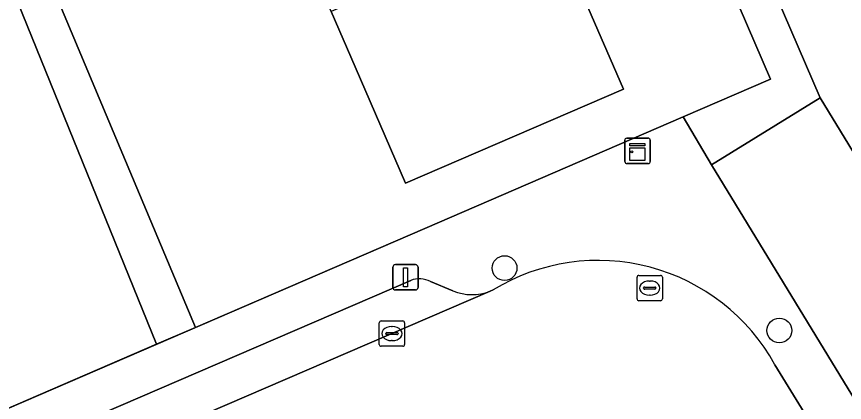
# Model space of a CAD drawing. Extents: x 157767 to 159172, y 387839 to 389425.
# Drawn here: x 158289.92 to 158322.56, y 388621.41 to 388636.63 of the extents above; entities that cross this region are included whole.
import ezdxf

# ---------------------------------------------------------------- set-up
doc = ezdxf.new("R2010")
doc.units = 0
for name, color, linetype in [('IMGEO_Boom', 7, 'Continuous'), ('IMGEO_Erf', 7, 'Continuous'), ('IMGEO_Kast', 7, 'Continuous'), ('IMGEO_Kolk', 7, 'Continuous'), ('IMGEO_Lichtmast', 7, 'Continuous'), ('IMGEO_Muur', 7, 'Continuous'), ('IMGEO_Pand', 7, 'Continuous'), ('IMGEO_Parkeervlak_open', 7, 'Continuous'), ('IMGEO_Rijbaan_lokaal_open', 7, 'Continuous'), ('IMGEO_Rioolput', 7, 'Continuous'), ('IMGEO_Voetpad_open', 7, 'Continuous')]:
    doc.layers.add(name, color=color, linetype=linetype)

msp = doc.modelspace()

# ---------------------------------------------------------------- linework, layer by layer
at = {"layer": 'IMGEO_Boom'}
for centre in [(158309.158, 388626.704), (158319.992, 388624.244)]:
    msp.add_circle(centre, 0.489, dxfattribs=at)
at = {"layer": 'IMGEO_Erf'}
msp.add_lwpolyline([(158272.667, 388613.866), (158286.654, 388619.907), (158295.446, 388623.704), (158286.507, 388645.714), (158287.796, 388646.255), (158290.63, 388639.498), (158292.571, 388640.334), (158293.205, 388638.862), (158291.25, 388638.019), (158296.977, 388624.365), (158306.017, 388628.269), (158316.202, 388632.668), (158319.641, 388634.153), (158303.958, 388670.568), (158302.615, 388669.989), (158301.339, 388672.951), (158304.072, 388674.128), (158304.388, 388673.396), (158308.508, 388675.198), (158310.944, 388676.264), (158327.987, 388636.675), (158337.777, 388620.598), (158361.504, 388635.188)], dxfattribs=at)
msp.add_lwpolyline([(158303.838, 388657.027), (158306.997, 388658.388), (158308.397, 388655.14), (158309.794, 388651.897), (158306.591, 388650.516), (158308.046, 388647.14), (158309.505, 388643.755), (158312.697, 388645.131), (158314.086, 388641.909), (158315.48, 388638.674), (158312.316, 388637.31), (158313.847, 388633.757), (158305.249, 388630.052), (158303.27, 388634.644), (158302.329, 388636.828), (158299.479, 388643.442), (158296.629, 388650.056), (158293.779, 388656.67), (158290.854, 388663.458), (158298.032, 388666.551), (158302.623, 388668.529), (158304.085, 388665.136), (158300.93, 388663.777), (158302.385, 388660.4)], close=True, dxfattribs=at)
at = {"layer": 'IMGEO_Kast'}
for p, q in [((158313.975, 388631.828), (158314.816, 388631.828)), ((158314.816, 388631.828), (158313.975, 388631.828)), ((158313.9, 388630.903), (158313.9, 388631.744)), ((158313.9, 388631.744), (158313.9, 388630.903)), ((158314.9, 388631.753), (158314.9, 388630.912)), ((158314.9, 388630.912), (158314.9, 388631.753)), ((158314.825, 388630.828), (158313.984, 388630.828)), ((158313.984, 388630.828), (158314.825, 388630.828))]:
    msp.add_line(p, q, dxfattribs=at)
for points in [[(158314.095, 388631.618), (158314.695, 388631.618), (158314.695, 388631.533), (158314.095, 388631.533), (158314.095, 388631.618)], [(158314.095, 388631.443), (158314.695, 388631.443), (158314.695, 388630.954), (158314.095, 388630.954), (158314.095, 388631.443)]]:
    msp.add_lwpolyline(points, dxfattribs=at)
msp.add_circle((158314.179, 388631.292), 0.0377, dxfattribs=at)
for centre, start, end in [((158313.978, 388631.75), 92.4484, 184.2845), ((158313.978, 388631.75), 92.4484, 184.2845), ((158314.822, 388631.75), 2.4484, 94.2845), ((158314.822, 388631.75), 2.4484, 94.2845), ((158313.978, 388630.906), 182.4484, 274.2845), ((158313.978, 388630.906), 182.4484, 274.2845), ((158314.822, 388630.906), 272.4484, 4.2845), ((158314.822, 388630.906), 272.4484, 4.2845)]:
    msp.add_arc(centre, 0.0779, start, end, dxfattribs=at)
at = {"layer": 'IMGEO_Kolk'}
for p, q in [((158304.294, 388624.624), (158305.146, 388624.624)), ((158304.219, 388623.698), (158304.219, 388624.55)), ((158304.707, 388624.404), (158304.732, 388624.404)), ((158305.22, 388624.55), (158305.22, 388623.698)), ((158304.478, 388624.118), (158304.478, 388624.13)), ((158304.916, 388624.081), (158304.518, 388624.081)), ((158304.521, 388624.167), (158304.919, 388624.167)), ((158304.962, 388624.13), (158304.962, 388624.118)), ((158305.146, 388623.624), (158304.294, 388623.624)), ((158304.73, 388623.844), (158304.705, 388623.844))]:
    msp.add_line(p, q, dxfattribs=at)
for points in [[(158304.294, 388624.624), (158305.146, 388624.624)], [(158304.219, 388623.698), (158304.219, 388624.55)], [(158305.22, 388624.55), (158305.22, 388623.698)], [(158305.146, 388623.624), (158304.294, 388623.624)]]:
    msp.add_lwpolyline(points, dxfattribs=at)
for centre, radius, start, end in [((158304.296, 388624.548), 0.0765, 91.552, 178.448), ((158304.296, 388624.548), 0.0765, 91.552, 178.448), ((158305.144, 388624.548), 0.0765, 1.552, 88.448), ((158305.144, 388624.548), 0.0765, 1.552, 88.448), ((158304.518, 388624.127), 0.0403, 85.8775, 175.7526), ((158304.515, 388624.117), 0.0366, 178.938, 274.7102), ((158304.919, 388624.124), 0.043, 264.8664, 352.4533), ((158304.923, 388624.129), 0.0386, 1.7309, 96.639), ((158304.296, 388623.7), 0.0765, 181.552, 268.448), ((158304.296, 388623.7), 0.0765, 181.552, 268.448), ((158305.144, 388623.7), 0.0765, 271.552, 358.448), ((158305.144, 388623.7), 0.0765, 271.552, 358.448)]:
    msp.add_arc(centre, radius, start, end, dxfattribs=at)
for centre, major_axis, ratio, start_param, end_param in [((158304.706, 388624.124), (-0.387, 0.002), 0.722429, 4.712389, 7.853982), ((158304.731, 388624.124), (-0.39, 0.002), 0.717154, 1.570796, 4.712389)]:
    msp.add_ellipse(centre, major_axis=major_axis, ratio=ratio, start_param=start_param, end_param=end_param, dxfattribs=at)
at = {"layer": 'IMGEO_Lichtmast'}
for p, q in [((158304.759, 388625.942), (158304.759, 388626.742)), ((158304.759, 388626.742), (158304.759, 388625.942)), ((158304.859, 388626.842), (158305.649, 388626.842)), ((158305.649, 388626.842), (158304.859, 388626.842)), ((158305.749, 388626.742), (158305.749, 388625.942)), ((158305.749, 388625.942), (158305.749, 388626.742)), ((158305.649, 388625.842), (158304.859, 388625.842)), ((158304.859, 388625.842), (158305.649, 388625.842))]:
    msp.add_line(p, q, dxfattribs=at)
msp.add_lwpolyline([(158305.179, 388626.717), (158305.329, 388626.717), (158305.329, 388625.967), (158305.179, 388625.967), (158305.179, 388626.717)], dxfattribs=at)
for centre, start, end in [((158304.859, 388626.742), 90, 180), ((158304.859, 388626.742), 90, 180), ((158305.649, 388626.742), 0, 90), ((158305.649, 388626.742), 360, 90), ((158304.859, 388625.942), 180, 270), ((158304.859, 388625.942), 180, 270), ((158305.649, 388625.942), 270, 0), ((158305.649, 388625.942), 270, 0)]:
    msp.add_arc(centre, 0.1, start, end, dxfattribs=at)
at = {"layer": 'IMGEO_Muur'}
msp.add_lwpolyline([(158286.654, 388619.907), (158306.017, 388628.269)], dxfattribs=at)
at = {"layer": 'IMGEO_Pand'}
msp.add_lwpolyline([(158314.086, 388641.909), (158302.329, 388636.828), (158303.27, 388634.644), (158305.249, 388630.052), (158313.847, 388633.757), (158312.316, 388637.31), (158315.48, 388638.674)], close=True, dxfattribs=at)
at = {"layer": 'IMGEO_Parkeervlak_open'}
msp.add_lwpolyline([(158321.606, 388633.419), (158317.32, 388630.773), (158325.218, 388617.827), (158326.768, 388618.755), (158329.505, 388620.448)], close=True, dxfattribs=at)
for points in [[(158305.46, 388626.222), (158291.75, 388620.305)], [(158307.123, 388625.807), (158306.241, 388626.177)], [(158290.019, 388618.119), (158290.145, 388617.836), (158308.592, 388625.794)]]:
    msp.add_lwpolyline(points, dxfattribs=at)
for centre, radius, start, end in [((158305.794, 388625.228), 1.049, 64.8146, 108.5901), ((158307.874, 388627.622), 1.964, 247.5336, 291.4523)]:
    msp.add_arc(centre, radius, start, end, dxfattribs=at)
at = {"layer": 'IMGEO_Rijbaan_lokaal_open'}
msp.add_lwpolyline([(158308.508, 388675.198), (158304.388, 388673.396), (158305.348, 388671.167), (158305.334, 388671.161), (158321.606, 388633.419), (158329.505, 388620.448), (158333.305, 388622.841), (158325.584, 388635.46)], close=True, dxfattribs=at)
for points in [[(158308.709, 388625.844), (158308.592, 388625.794), (158290.145, 388617.836), (158292.243, 388613.112), (158309.457, 388620.562)], [(158317.061, 388617.739), (158333.31, 388591.125), (158337.642, 388593.764), (158329.562, 388607.027), (158323.599, 388616.735), (158319.817, 388622.894)]]:
    msp.add_lwpolyline(points, dxfattribs=at)
msp.add_arc((158312.85, 388619.05), 7.957, 28.8904, 121.3637, dxfattribs=at)
at = {"layer": 'IMGEO_Rioolput'}
for p, q in [((158314.383, 388625.49), (158314.383, 388626.342)), ((158314.458, 388626.416), (158315.31, 388626.416)), ((158315.384, 388626.342), (158315.384, 388625.49)), ((158314.642, 388625.91), (158314.642, 388625.922)), ((158314.685, 388625.959), (158315.083, 388625.959)), ((158314.871, 388626.196), (158314.896, 388626.196)), ((158315.126, 388625.922), (158315.126, 388625.91)), ((158315.08, 388625.873), (158314.682, 388625.873)), ((158314.894, 388625.636), (158314.869, 388625.636)), ((158315.31, 388625.416), (158314.458, 388625.416))]:
    msp.add_line(p, q, dxfattribs=at)
for points in [[(158314.383, 388625.49), (158314.383, 388626.342)], [(158314.458, 388626.416), (158315.31, 388626.416)], [(158315.384, 388626.342), (158315.384, 388625.49)], [(158315.31, 388625.416), (158314.458, 388625.416)]]:
    msp.add_lwpolyline(points, dxfattribs=at)
for centre, radius, start, end in [((158314.46, 388626.34), 0.0765, 91.552, 178.448), ((158314.46, 388626.34), 0.0765, 91.552, 178.448), ((158315.308, 388626.34), 0.0765, 1.552, 88.448), ((158315.308, 388626.34), 0.0765, 1.552, 88.448), ((158314.682, 388625.919), 0.0403, 85.8775, 175.7526), ((158314.679, 388625.909), 0.0366, 178.938, 274.7102), ((158315.083, 388625.916), 0.043, 264.8664, 352.4533), ((158315.087, 388625.921), 0.0386, 1.7309, 96.639), ((158314.46, 388625.492), 0.0765, 181.552, 268.448), ((158314.46, 388625.492), 0.0765, 181.552, 268.448), ((158315.308, 388625.492), 0.0765, 271.552, 358.448), ((158315.308, 388625.492), 0.0765, 271.552, 358.448)]:
    msp.add_arc(centre, radius, start, end, dxfattribs=at)
for centre, major_axis, ratio, start_param, end_param in [((158314.87, 388625.916), (-0.387, 0.002), 0.722429, 4.712389, 7.853982), ((158314.895, 388625.916), (-0.39, 0.002), 0.717154, 1.570796, 4.712389)]:
    msp.add_ellipse(centre, major_axis=major_axis, ratio=ratio, start_param=start_param, end_param=end_param, dxfattribs=at)
at = {"layer": 'IMGEO_Voetpad_open'}
for points in [[(158305.334, 388671.161), (158303.958, 388670.568), (158319.641, 388634.153), (158316.202, 388632.668), (158317.32, 388630.773), (158321.606, 388633.419)], [(158291.25, 388638.019), (158291.123, 388637.964), (158290.489, 388639.437), (158290.63, 388639.498), (158287.796, 388646.255), (158286.507, 388645.714), (158295.446, 388623.704), (158296.977, 388624.365)]]:
    msp.add_lwpolyline(points, close=True, dxfattribs=at)
for points in [[(158317.32, 388630.773), (158316.202, 388632.668), (158306.017, 388628.269), (158296.977, 388624.365), (158295.446, 388623.704), (158286.654, 388619.907), (158272.667, 388613.866), (158268.883, 388612.249)], [(158364.182, 388557.163), (158347.878, 388583.804), (158342.902, 388591.935), (158339.359, 388597.743), (158338.547, 388599.071), (158333.283, 388607.687), (158332.678, 388609.134), (158326.768, 388618.755), (158325.218, 388617.827), (158317.32, 388630.773)], [(158291.75, 388620.305), (158305.46, 388626.222)], [(158306.241, 388626.177), (158307.123, 388625.807)], [(158308.592, 388625.794), (158308.709, 388625.844)], [(158319.817, 388622.894), (158323.599, 388616.735), (158324.485, 388617.279), (158330.448, 388607.571), (158329.562, 388607.027)]]:
    msp.add_lwpolyline(points, dxfattribs=at)
for centre, radius, start, end in [((158312.85, 388619.05), 7.957, 28.8904, 121.3637), ((158305.794, 388625.228), 1.049, 64.8146, 108.5901), ((158307.874, 388627.622), 1.964, 247.5336, 291.4523)]:
    msp.add_arc(centre, radius, start, end, dxfattribs=at)

doc.saveas('drawing.dxf')
